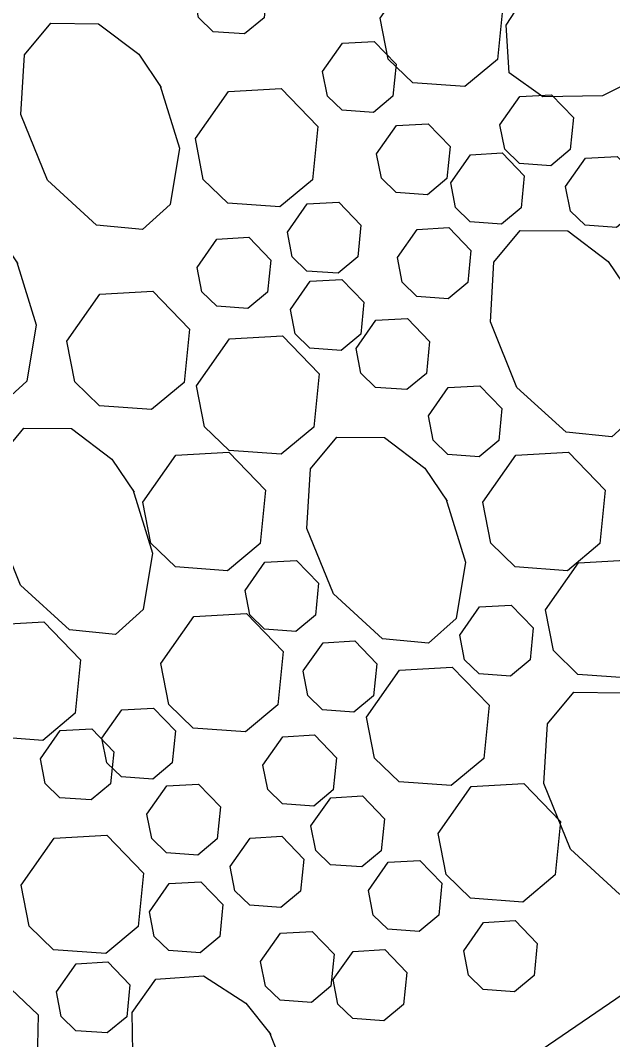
# Model space of a CAD drawing. Extents: x 6707406 to 6714471, y 1868570 to 1872341.
# Drawn here: x 6709796.4 to 6709827.6, y 1870265.6 to 1870319.2 of the extents above; entities that cross this region are included whole.
import ezdxf

# ---------------------------------------------------------------- set-up
doc = ezdxf.new("R2010")
doc.units = 0
doc.layers.add('60 Nongeo Data', color=7, linetype='Continuous')

msp = doc.modelspace()

# ---------------------------------------------------------------- linework, layer by layer
at = {"layer": '60 Nongeo Data'}
msp.add_line((6709766.295, 1870225.831), (6709844.223, 1870278.945), dxfattribs=at)
for points in [[(6709824.941, 1870322.381), (6709828.194, 1870323.671), (6709831.183, 1870323.412), (6709832.604, 1870322.062), (6709832.559, 1870319.636), (6709830.402, 1870316.881), (6709827.069, 1870315.214), (6709823.93, 1870315.159), (6709822.162, 1870316.415), (6709821.995, 1870318.917), (6709823.43, 1870321.154), (6709825.072, 1870322.464)], [(6709805.555, 1870320.622), (6709806.598, 1870322.107), (6709808.265, 1870322.203), (6709809.422, 1870321.001), (6709809.256, 1870319.318), (6709808.226, 1870318.462), (6709806.58, 1870318.582), (6709805.807, 1870319.332), (6709805.556, 1870320.622)], [(6709815.368, 1870319.297), (6709817.106, 1870321.772), (6709819.884, 1870321.929), (6709821.814, 1870319.928), (6709821.534, 1870317.124), (6709819.819, 1870315.697), (6709817.078, 1870315.895), (6709815.788, 1870317.146), (6709815.369, 1870319.297)], [(6709803.768, 1870315.793), (6709804.804, 1870312.45), (6709804.314, 1870309.489), (6709802.858, 1870308.178), (6709800.443, 1870308.41), (6709797.862, 1870310.774), (6709796.459, 1870314.224), (6709796.647, 1870317.359), (6709798.036, 1870319.024), (6709800.544, 1870318.998), (6709802.662, 1870317.395), (6709803.842, 1870315.655)], [(6709812.335, 1870316.491), (6709813.379, 1870317.975), (6709815.045, 1870318.071), (6709816.204, 1870316.869), (6709816.036, 1870315.187), (6709815.008, 1870314.331), (6709813.361, 1870314.45), (6709812.587, 1870315.2), (6709812.336, 1870316.491)], [(6709805.639, 1870312.968), (6709807.379, 1870315.442), (6709810.155, 1870315.602), (6709812.086, 1870313.599), (6709811.807, 1870310.794), (6709810.091, 1870309.367), (6709807.349, 1870309.567), (6709806.059, 1870310.818), (6709805.64, 1870312.968)], [(6709821.67, 1870313.69), (6709822.714, 1870315.174), (6709824.38, 1870315.27), (6709825.539, 1870314.068), (6709825.371, 1870312.386), (6709824.342, 1870311.53), (6709822.695, 1870311.649), (6709821.922, 1870312.399), (6709821.671, 1870313.689)], [(6709815.178, 1870312.164), (6709816.222, 1870313.648), (6709817.888, 1870313.744), (6709819.047, 1870312.542), (6709818.879, 1870310.861), (6709817.851, 1870310.004), (6709816.204, 1870310.123), (6709815.43, 1870310.874), (6709815.179, 1870312.164)], [(6709819.081, 1870310.63), (6709820.125, 1870312.113), (6709821.791, 1870312.209), (6709822.95, 1870311.007), (6709822.782, 1870309.325), (6709821.753, 1870308.469), (6709820.106, 1870308.588), (6709819.333, 1870309.338), (6709819.082, 1870310.628)], [(6709825.126, 1870310.442), (6709826.17, 1870311.926), (6709827.836, 1870312.023), (6709828.995, 1870310.82), (6709828.827, 1870309.139), (6709827.798, 1870308.282), (6709826.152, 1870308.401), (6709825.378, 1870309.151), (6709825.127, 1870310.442)], [(6709796.222, 1870306.513), (6709797.257, 1870303.17), (6709796.767, 1870300.209), (6709795.311, 1870298.898), (6709792.896, 1870299.13), (6709790.315, 1870301.494), (6709788.913, 1870304.944), (6709789.101, 1870308.079), (6709790.489, 1870309.744), (6709792.997, 1870309.718), (6709795.116, 1870308.115), (6709796.295, 1870306.375)], [(6709810.487, 1870308.039), (6709811.531, 1870309.523), (6709813.197, 1870309.619), (6709814.356, 1870308.417), (6709814.188, 1870306.735), (6709813.159, 1870305.879), (6709811.513, 1870305.998), (6709810.739, 1870306.748), (6709810.488, 1870308.039)], [(6709816.274, 1870306.701), (6709817.318, 1870308.186), (6709818.983, 1870308.281), (6709820.142, 1870307.08), (6709819.974, 1870305.397), (6709818.945, 1870304.541), (6709817.299, 1870304.66), (6709816.526, 1870305.41), (6709816.275, 1870306.701)], [(6709828.472, 1870304.898), (6709829.507, 1870301.554), (6709829.018, 1870298.594), (6709827.561, 1870297.282), (6709825.147, 1870297.515), (6709822.565, 1870299.878), (6709821.163, 1870303.328), (6709821.351, 1870306.464), (6709822.74, 1870308.129), (6709825.248, 1870308.102), (6709827.366, 1870306.499), (6709828.545, 1870304.76)], [(6709805.735, 1870306.19), (6709806.778, 1870307.675), (6709808.445, 1870307.771), (6709809.604, 1870306.568), (6709809.436, 1870304.887), (6709808.408, 1870304.031), (6709806.761, 1870304.15), (6709805.987, 1870304.9), (6709805.736, 1870306.19)], [(6709810.643, 1870303.979), (6709811.687, 1870305.463), (6709813.353, 1870305.559), (6709814.512, 1870304.357), (6709814.343, 1870302.675), (6709813.315, 1870301.819), (6709811.669, 1870301.938), (6709810.895, 1870302.688), (6709810.644, 1870303.978)], [(6709798.878, 1870302.312), (6709800.617, 1870304.787), (6709803.393, 1870304.946), (6709805.325, 1870302.944), (6709805.045, 1870300.139), (6709803.33, 1870298.712), (6709800.588, 1870298.911), (6709799.297, 1870300.162), (6709798.878, 1870302.312)], [(6709814.095, 1870301.919), (6709815.138, 1870303.404), (6709816.805, 1870303.499), (6709817.962, 1870302.298), (6709817.796, 1870300.616), (6709816.766, 1870299.759), (6709815.12, 1870299.878), (6709814.347, 1870300.629), (6709814.096, 1870301.919)], [(6709805.703, 1870299.958), (6709807.443, 1870302.433), (6709810.219, 1870302.591), (6709812.15, 1870300.589), (6709811.871, 1870297.785), (6709810.156, 1870296.358), (6709807.414, 1870296.557), (6709806.123, 1870297.808), (6709805.704, 1870299.958)], [(6709817.904, 1870298.386), (6709818.948, 1870299.87), (6709820.614, 1870299.965), (6709821.773, 1870298.763), (6709821.605, 1870297.081), (6709820.577, 1870296.225), (6709818.93, 1870296.344), (6709818.156, 1870297.094), (6709817.905, 1870298.384)], [(6709802.341, 1870294.505), (6709803.376, 1870291.161), (6709802.887, 1870288.201), (6709801.43, 1870286.889), (6709799.016, 1870287.122), (6709796.434, 1870289.485), (6709795.032, 1870292.935), (6709795.22, 1870296.071), (6709796.609, 1870297.735), (6709799.117, 1870297.709), (6709801.235, 1870296.106), (6709802.415, 1870294.367)], [(6709818.817, 1870294.034), (6709819.852, 1870290.69), (6709819.362, 1870287.73), (6709817.906, 1870286.419), (6709815.491, 1870286.651), (6709812.91, 1870289.015), (6709811.508, 1870292.465), (6709811.696, 1870295.6), (6709813.084, 1870297.265), (6709815.592, 1870297.238), (6709817.711, 1870295.635), (6709818.89, 1870293.896)], [(6709802.879, 1870293.836), (6709804.618, 1870296.311), (6709807.395, 1870296.469), (6709809.326, 1870294.467), (6709809.046, 1870291.663), (6709807.331, 1870290.236), (6709804.589, 1870290.435), (6709803.299, 1870291.686), (6709802.88, 1870293.836)], [(6709820.766, 1870293.836), (6709822.506, 1870296.311), (6709825.282, 1870296.469), (6709827.214, 1870294.467), (6709826.934, 1870291.663), (6709825.219, 1870290.236), (6709822.477, 1870290.435), (6709821.187, 1870291.686), (6709820.768, 1870293.836)], [(6709808.254, 1870289.203), (6709809.298, 1870290.686), (6709810.964, 1870290.783), (6709812.123, 1870289.58), (6709811.955, 1870287.899), (6709810.926, 1870287.042), (6709809.279, 1870287.162), (6709808.506, 1870287.912), (6709808.255, 1870289.201)], [(6709824.062, 1870288.185), (6709825.801, 1870290.66), (6709828.577, 1870290.818), (6709830.509, 1870288.816), (6709830.229, 1870286.012), (6709828.514, 1870284.585), (6709825.772, 1870284.784), (6709824.482, 1870286.035), (6709824.062, 1870288.185)], [(6709819.551, 1870286.848), (6709820.595, 1870288.332), (6709822.261, 1870288.428), (6709823.421, 1870287.226), (6709823.252, 1870285.544), (6709822.224, 1870284.688), (6709820.577, 1870284.807), (6709819.804, 1870285.557), (6709819.553, 1870286.847)], [(6709793.153, 1870284.917), (6709794.891, 1870287.39), (6709797.669, 1870287.55), (6709799.599, 1870285.549), (6709799.32, 1870282.743), (6709797.605, 1870281.316), (6709794.862, 1870281.515), (6709793.572, 1870282.766), (6709793.155, 1870284.915)], [(6709803.82, 1870285.359), (6709805.56, 1870287.834), (6709808.336, 1870287.993), (6709810.267, 1870285.991), (6709809.988, 1870283.186), (6709808.273, 1870281.759), (6709805.531, 1870281.958), (6709804.24, 1870283.21), (6709803.821, 1870285.359)], [(6709811.314, 1870284.965), (6709812.357, 1870286.448), (6709814.024, 1870286.544), (6709815.183, 1870285.342), (6709815.014, 1870283.66), (6709813.986, 1870282.804), (6709812.339, 1870282.923), (6709811.566, 1870283.673), (6709811.315, 1870284.963)], [(6709814.647, 1870282.534), (6709816.386, 1870285.009), (6709819.163, 1870285.167), (6709821.094, 1870283.165), (6709820.814, 1870280.361), (6709819.099, 1870278.934), (6709816.357, 1870279.133), (6709815.067, 1870280.384), (6709814.648, 1870282.534)], [(6709799.506, 1870284.696), (6709799.506, 1870284.696)], [(6709831.291, 1870280.613), (6709832.326, 1870277.269), (6709831.837, 1870274.309), (6709830.38, 1870272.998), (6709827.966, 1870273.23), (6709825.384, 1870275.593), (6709823.982, 1870279.044), (6709824.17, 1870282.179), (6709825.559, 1870283.844), (6709828.067, 1870283.817), (6709830.185, 1870282.214), (6709831.365, 1870280.475)], [(6709800.722, 1870281.433), (6709801.766, 1870282.916), (6709803.432, 1870283.013), (6709804.591, 1870281.81), (6709804.423, 1870280.129), (6709803.395, 1870279.272), (6709801.748, 1870279.392), (6709800.974, 1870280.142), (6709800.723, 1870281.431)], [(6709797.481, 1870280.342), (6709798.524, 1870281.827), (6709800.19, 1870281.922), (6709801.348, 1870280.721), (6709801.181, 1870279.038), (6709800.152, 1870278.182), (6709798.507, 1870278.302), (6709797.733, 1870279.052), (6709797.481, 1870280.342)], [(6709809.195, 1870280.02), (6709810.239, 1870281.504), (6709811.905, 1870281.6), (6709813.065, 1870280.398), (6709812.896, 1870278.716), (6709811.868, 1870277.86), (6709810.221, 1870277.979), (6709809.447, 1870278.729), (6709809.197, 1870280.019)], [(6709803.09, 1870277.438), (6709804.134, 1870278.923), (6709805.8, 1870279.017), (6709806.958, 1870277.817), (6709806.791, 1870276.134), (6709805.761, 1870275.278), (6709804.116, 1870275.397), (6709803.342, 1870276.147), (6709803.091, 1870277.438)], [(6709818.413, 1870276.412), (6709820.153, 1870278.887), (6709822.928, 1870279.045), (6709824.86, 1870277.043), (6709824.58, 1870274.239), (6709822.865, 1870272.812), (6709820.123, 1870273.011), (6709818.833, 1870274.262), (6709818.414, 1870276.412)], [(6709811.721, 1870276.818), (6709812.765, 1870278.302), (6709814.432, 1870278.398), (6709815.59, 1870277.196), (6709815.422, 1870275.514), (6709814.394, 1870274.658), (6709812.748, 1870274.777), (6709811.974, 1870275.527), (6709811.723, 1870276.817)], [(6709796.472, 1870273.701), (6709798.21, 1870276.175), (6709800.988, 1870276.333), (6709802.918, 1870274.332), (6709802.638, 1870271.527), (6709800.923, 1870270.101), (6709798.182, 1870270.298), (6709796.891, 1870271.549), (6709796.473, 1870273.701)], [(6709807.471, 1870274.692), (6709808.515, 1870276.176), (6709810.182, 1870276.272), (6709811.34, 1870275.07), (6709811.172, 1870273.388), (6709810.144, 1870272.532), (6709808.498, 1870272.651), (6709807.724, 1870273.401), (6709807.473, 1870274.691)], [(6709814.748, 1870273.422), (6709815.792, 1870274.907), (6709817.458, 1870275.002), (6709818.616, 1870273.801), (6709818.449, 1870272.118), (6709817.419, 1870271.262), (6709815.774, 1870271.382), (6709815, 1870272.132), (6709814.749, 1870273.422)], [(6709803.221, 1870272.3), (6709804.265, 1870273.784), (6709805.932, 1870273.88), (6709807.09, 1870272.678), (6709806.922, 1870270.996), (6709805.894, 1870270.14), (6709804.248, 1870270.259), (6709803.474, 1870271.009), (6709803.223, 1870272.299)], [(6709819.761, 1870270.257), (6709820.805, 1870271.741), (6709822.471, 1870271.837), (6709823.63, 1870270.635), (6709823.461, 1870268.953), (6709822.433, 1870268.097), (6709820.787, 1870268.216), (6709820.013, 1870268.966), (6709819.762, 1870270.256)], [(6709809.071, 1870269.69), (6709810.115, 1870271.173), (6709811.782, 1870271.27), (6709812.94, 1870270.067), (6709812.772, 1870268.386), (6709811.744, 1870267.529), (6709810.098, 1870267.648), (6709809.324, 1870268.399), (6709809.073, 1870269.689)], [(6709812.892, 1870268.736), (6709813.936, 1870270.22), (6709815.603, 1870270.316), (6709816.762, 1870269.114), (6709816.593, 1870267.432), (6709815.565, 1870266.576), (6709813.919, 1870266.695), (6709813.145, 1870267.445), (6709812.894, 1870268.735)], [(6709798.33, 1870268.088), (6709799.374, 1870269.572), (6709801.04, 1870269.668), (6709802.199, 1870268.466), (6709802.031, 1870266.785), (6709801.003, 1870265.928), (6709799.356, 1870266.047), (6709798.583, 1870266.797), (6709798.331, 1870268.088)], [(6709809.532, 1870265.987), (6709810.822, 1870262.734), (6709810.563, 1870259.744), (6709809.212, 1870258.324), (6709806.788, 1870258.369), (6709804.032, 1870260.525), (6709802.365, 1870263.858), (6709802.31, 1870266.998), (6709803.566, 1870268.765), (6709806.068, 1870268.933), (6709808.304, 1870267.499), (6709809.615, 1870265.856)], [(6709789.703, 1870267.206), (6709792.956, 1870268.496), (6709795.946, 1870268.237), (6709797.366, 1870266.887), (6709797.321, 1870264.461), (6709795.165, 1870261.706), (6709791.832, 1870260.039), (6709788.693, 1870259.984), (6709786.925, 1870261.24), (6709786.757, 1870263.742), (6709788.192, 1870265.979), (6709789.835, 1870267.289)]]:
    msp.add_lwpolyline(points, dxfattribs=at)

doc.saveas('drawing.dxf')
